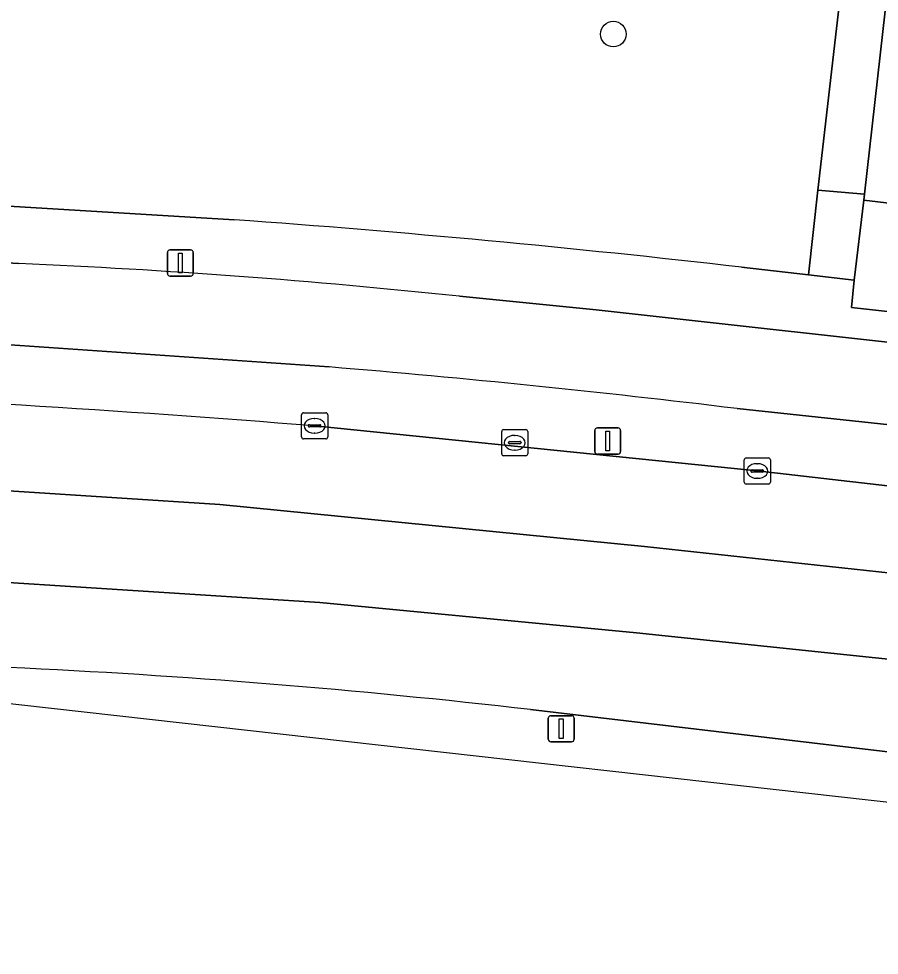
# Model space of a CAD drawing. Extents: x 161928 to 163071, y 386474 to 387428.
# Drawn here: x 162014.79 to 162047.75, y 386505.49 to 386541.33 of the extents above; entities that cross this region are included whole.
import ezdxf

# ---------------------------------------------------------------- set-up
doc = ezdxf.new("R2010")
doc.units = 0
for name, color, linetype in [('IMGEO_Berm_groen', 7, 'Continuous'), ('IMGEO_Boom', 7, 'Continuous'), ('IMGEO_Fietspad_gesloten', 7, 'Continuous'), ('IMGEO_Kolk', 7, 'Continuous'), ('IMGEO_Lichtmast', 7, 'Continuous'), ('IMGEO_Loofbos', 7, 'Continuous'), ('IMGEO_Rijbaan_regionaal_gesloten', 7, 'Continuous'), ('IMGEO_Rioolput', 7, 'Continuous'), ('IMGEO_Voetpad_open', 7, 'Continuous')]:
    doc.layers.add(name, color=color, linetype=linetype)

msp = doc.modelspace()

# ---------------------------------------------------------------- linework, layer by layer
at = {"layer": 'IMGEO_Berm_groen'}
for points in [[(162026.676, 386528.008), (162001.869, 386529.716)], [(162079.076, 386522.483), (162042.302, 386526.416)], [(162026.125, 386525.754), (162043.077, 386524.026), (162061.491, 386521.92), (162152.526, 386511.907), (162152.758, 386511.886), (162152.99, 386511.864)], [(162014.398, 386516.51), (162001.281, 386517.045), (162001.039, 386516.888), (162000.907, 386516.652), (162048.69, 386511.293), (162052.952, 386510.815)], [(162052.952, 386510.815), (162053.251, 386512.671), (162034.396, 386514.897)]]:
    msp.add_lwpolyline(points, dxfattribs=at)
for centre, radius, start, end in [((161992.498, 386115.055), 414.365, 83.0967, 85.26868), ((161975.153, 385878.929), 648.83, 85.494195, 87.48236), ((162000.337, 386217.409), 299.431, 83.46875, 87.30849)]:
    msp.add_arc(centre, radius, start, end, dxfattribs=at)
at = {"layer": 'IMGEO_Boom'}
msp.add_circle((162037.564, 386540.746), 0.489, dxfattribs=at)
at = {"layer": 'IMGEO_Fietspad_gesloten'}
for points in [[(162014.793, 386531.962), (162001.815, 386532.673), (161998.888, 386533.087), (161993.324, 386532.378), (161988.29, 386531.416)], [(162036.913, 386530.188), (162031.667, 386530.711)], [(162157.185, 386516.852), (162036.913, 386530.188)], [(161998.335, 386527.415), (161998.427, 386529.859), (162001.869, 386529.716), (162026.676, 386528.008)], [(162042.302, 386526.416), (162079.076, 386522.483), (162153.604, 386514.246), (162156.604, 386513.845)]]:
    msp.add_lwpolyline(points, dxfattribs=at)
for centre, radius, start, end in [((162003.617, 386266.787), 265.41, 83.93332, 87.58663), ((161992.498, 386115.055), 414.365, 83.0967, 85.26868)]:
    msp.add_arc(centre, radius, start, end, dxfattribs=at)
at = {"layer": 'IMGEO_Kolk'}
for p, q in [((162025.699, 386526.254), (162026.551, 386526.254)), ((162025.624, 386525.328), (162025.624, 386526.18)), ((162026.112, 386526.034), (162026.137, 386526.034)), ((162026.625, 386526.18), (162026.625, 386525.328)), ((162025.883, 386525.748), (162025.883, 386525.76)), ((162026.321, 386525.711), (162025.923, 386525.711)), ((162025.926, 386525.797), (162026.324, 386525.797)), ((162026.135, 386525.474), (162026.11, 386525.474)), ((162026.367, 386525.76), (162026.367, 386525.748)), ((162026.551, 386525.254), (162025.699, 386525.254)), ((162042.576, 386523.6), (162042.576, 386524.452)), ((162042.651, 386524.526), (162043.503, 386524.526)), ((162043.577, 386524.452), (162043.577, 386523.6)), ((162042.878, 386524.069), (162043.276, 386524.069)), ((162043.064, 386524.306), (162043.089, 386524.306)), ((162042.835, 386524.02), (162042.835, 386524.032)), ((162043.273, 386523.983), (162042.875, 386523.983)), ((162043.087, 386523.746), (162043.062, 386523.746)), ((162043.319, 386524.032), (162043.319, 386524.02)), ((162043.503, 386523.526), (162042.651, 386523.526))]:
    msp.add_line(p, q, dxfattribs=at)
for points in [[(162025.699, 386526.254), (162026.551, 386526.254)], [(162025.624, 386525.328), (162025.624, 386526.18)], [(162026.625, 386526.18), (162026.625, 386525.328)], [(162026.551, 386525.254), (162025.699, 386525.254)], [(162042.576, 386523.6), (162042.576, 386524.452)], [(162042.651, 386524.526), (162043.503, 386524.526)], [(162043.577, 386524.452), (162043.577, 386523.6)], [(162043.503, 386523.526), (162042.651, 386523.526)]]:
    msp.add_lwpolyline(points, dxfattribs=at)
for centre, radius, start, end in [((162025.701, 386526.178), 0.0765, 91.552, 178.448), ((162025.701, 386526.178), 0.0765, 91.552, 178.448), ((162026.549, 386526.178), 0.0765, 1.552, 88.448), ((162026.549, 386526.178), 0.0765, 1.552, 88.448), ((162025.923, 386525.757), 0.0403, 85.8775, 175.7526), ((162025.92, 386525.747), 0.0366, 178.938, 274.7102), ((162026.324, 386525.754), 0.043, 264.8664, 352.4533), ((162026.328, 386525.759), 0.0386, 1.7309, 96.639), ((162025.701, 386525.33), 0.0765, 181.552, 268.448), ((162025.701, 386525.33), 0.0765, 181.552, 268.448), ((162026.549, 386525.33), 0.0765, 271.552, 358.448), ((162026.549, 386525.33), 0.0765, 271.552, 358.448), ((162042.653, 386524.45), 0.0765, 91.552, 178.448), ((162042.653, 386524.45), 0.0765, 91.552, 178.448), ((162043.501, 386524.45), 0.0765, 1.552, 88.448), ((162043.501, 386524.45), 0.0765, 1.552, 88.448), ((162042.875, 386524.029), 0.0403, 85.8775, 175.7526), ((162043.28, 386524.031), 0.0386, 1.7309, 96.639), ((162042.872, 386524.019), 0.0366, 178.938, 274.7102), ((162043.276, 386524.026), 0.043, 264.8664, 352.4533), ((162042.653, 386523.602), 0.0765, 181.552, 268.448), ((162042.653, 386523.602), 0.0765, 181.552, 268.448), ((162043.501, 386523.602), 0.0765, 271.552, 358.448), ((162043.501, 386523.602), 0.0765, 271.552, 358.448)]:
    msp.add_arc(centre, radius, start, end, dxfattribs=at)
for centre, major_axis, ratio, start_param, end_param in [((162026.111, 386525.754), (-0.387, 0.002), 0.722429, 4.712389, 7.853982), ((162026.136, 386525.754), (-0.39, 0.002), 0.717154, 1.570796, 4.712389), ((162043.063, 386524.026), (-0.387, 0.002), 0.722429, 4.712389, 7.853982), ((162043.088, 386524.026), (-0.39, 0.002), 0.717154, 1.570796, 4.712389)]:
    msp.add_ellipse(centre, major_axis=major_axis, ratio=ratio, start_param=start_param, end_param=end_param, dxfattribs=at)
at = {"layer": 'IMGEO_Lichtmast'}
for p, q in [((162020.486, 386531.586), (162020.486, 386532.386)), ((162020.486, 386532.386), (162020.486, 386531.586)), ((162020.586, 386532.486), (162021.376, 386532.486)), ((162021.376, 386532.486), (162020.586, 386532.486)), ((162021.476, 386532.386), (162021.476, 386531.586)), ((162021.476, 386531.586), (162021.476, 386532.386)), ((162021.376, 386531.486), (162020.586, 386531.486)), ((162020.586, 386531.486), (162021.376, 386531.486)), ((162036.853, 386524.772), (162036.853, 386525.572)), ((162036.853, 386525.572), (162036.853, 386524.772)), ((162036.953, 386525.672), (162037.743, 386525.672)), ((162037.743, 386525.672), (162036.953, 386525.672)), ((162037.843, 386525.572), (162037.843, 386524.772)), ((162037.843, 386524.772), (162037.843, 386525.572)), ((162037.743, 386524.672), (162036.953, 386524.672)), ((162036.953, 386524.672), (162037.743, 386524.672)), ((162035.073, 386513.761), (162035.073, 386514.561)), ((162035.073, 386514.561), (162035.073, 386513.761)), ((162035.173, 386514.661), (162035.963, 386514.661)), ((162035.963, 386514.661), (162035.173, 386514.661)), ((162036.063, 386514.561), (162036.063, 386513.761)), ((162036.063, 386513.761), (162036.063, 386514.561)), ((162035.963, 386513.661), (162035.173, 386513.661)), ((162035.173, 386513.661), (162035.963, 386513.661))]:
    msp.add_line(p, q, dxfattribs=at)
for points in [[(162020.906, 386532.361), (162021.056, 386532.361), (162021.056, 386531.611), (162020.906, 386531.611), (162020.906, 386532.361)], [(162037.273, 386525.547), (162037.423, 386525.547), (162037.423, 386524.797), (162037.273, 386524.797), (162037.273, 386525.547)], [(162035.493, 386514.536), (162035.643, 386514.536), (162035.643, 386513.786), (162035.493, 386513.786), (162035.493, 386514.536)]]:
    msp.add_lwpolyline(points, dxfattribs=at)
for centre, start, end in [((162020.586, 386532.386), 90, 180), ((162020.586, 386532.386), 90, 180), ((162021.376, 386532.386), 0, 90), ((162021.376, 386532.386), 360, 90), ((162020.586, 386531.586), 180, 270), ((162020.586, 386531.586), 180, 270), ((162021.376, 386531.586), 270, 0), ((162021.376, 386531.586), 270, 0), ((162036.953, 386525.572), 90, 180), ((162036.953, 386525.572), 90, 180), ((162037.743, 386525.572), 0, 90), ((162037.743, 386525.572), 360, 90), ((162036.953, 386524.772), 180, 270), ((162036.953, 386524.772), 180, 270), ((162037.743, 386524.772), 270, 0), ((162037.743, 386524.772), 270, 0), ((162035.173, 386514.561), 90, 180), ((162035.173, 386514.561), 90, 180), ((162035.963, 386514.561), 0, 90), ((162035.963, 386514.561), 360, 90), ((162035.173, 386513.761), 180, 270), ((162035.173, 386513.761), 180, 270), ((162035.963, 386513.761), 270, 0), ((162035.963, 386513.761), 270, 0)]:
    msp.add_arc(centre, 0.1, start, end, dxfattribs=at)
at = {"layer": 'IMGEO_Loofbos'}
for points in [[(162042.473, 386531.827), (162045.036, 386531.529), (162045.394, 386534.769), (162046.821, 386547.154), (162046.627, 386547.175), (162046.685, 386547.692), (162027.625, 386549.83), (162000, 386552.925), (161993.087, 386553.7), (161995.406, 386540.879), (161996.035, 386537.769)], [(162003.25, 386534.836), (162023.039, 386533.644)]]:
    msp.add_lwpolyline(points, dxfattribs=at)
for points in [[(162115.926, 386539.556), (162063.45, 386545.328), (162061.518, 386545.541), (162048.575, 386546.964), (162047.179, 386534.614), (162047.152, 386534.39), (162114.756, 386526.354)], [(162047.152, 386534.39), (162046.787, 386531.326), (162046.68, 386530.287), (162114.44, 386522.784), (162114.756, 386526.354)]]:
    msp.add_lwpolyline(points, close=True, dxfattribs=at)
msp.add_arc((161989.254, 386067.454), 467.412, 83.46221, 85.85501, dxfattribs=at)
at = {"layer": 'IMGEO_Rijbaan_regionaal_gesloten'}
for points in [[(162003.654, 386527.133), (162001.736, 386527.214), (162001.589, 386523.919), (162004.776, 386523.778), (162014.602, 386523.252), (162022.494, 386522.741), (162038.754, 386521.132), (162083.623, 386516.285), (162119.238, 386512.367), (162151.596, 386508.791), (162152.463, 386508.68), (162152.758, 386511.886), (162152.526, 386511.907), (162061.491, 386521.92)], [(162061.491, 386521.92), (162043.077, 386524.026), (162026.125, 386525.754)], [(162001.589, 386523.919), (162001.427, 386520.316), (162004.59, 386520.182), (162014.387, 386519.76), (162026.326, 386518.989), (162038.455, 386517.833), (162050.655, 386516.555), (162062.872, 386515.2), (162071.067, 386514.311), (162093.342, 386511.895)], [(162096.191, 386511.675), (162151.812, 386505.543), (162152.17, 386505.493), (162152.463, 386508.68), (162151.596, 386508.791), (162119.238, 386512.367), (162083.623, 386516.285), (162038.754, 386521.132), (162022.494, 386522.741), (162014.602, 386523.252), (162004.776, 386523.778), (162001.589, 386523.919)], [(162093.342, 386511.895), (162071.067, 386514.311), (162062.872, 386515.2), (162050.655, 386516.555), (162038.455, 386517.833), (162026.326, 386518.989), (162014.387, 386519.76), (162004.59, 386520.182), (162001.427, 386520.316)], [(162034.396, 386514.897), (162053.251, 386512.671), (162069.181, 386511.153)]]:
    msp.add_lwpolyline(points, dxfattribs=at)
for centre, radius, start, end in [((161975.153, 385878.929), 648.83, 85.494195, 87.48236), ((162000.337, 386217.409), 299.431, 83.46875, 87.30849)]:
    msp.add_arc(centre, radius, start, end, dxfattribs=at)
at = {"layer": 'IMGEO_Rioolput'}
for p, q in [((162033.288, 386524.682), (162033.288, 386525.534)), ((162033.363, 386525.608), (162034.215, 386525.608)), ((162034.289, 386525.534), (162034.289, 386524.682)), ((162033.547, 386525.102), (162033.547, 386525.114)), ((162033.59, 386525.151), (162033.988, 386525.151)), ((162033.776, 386525.388), (162033.801, 386525.388)), ((162034.031, 386525.114), (162034.031, 386525.102)), ((162033.985, 386525.065), (162033.587, 386525.065)), ((162033.799, 386524.828), (162033.774, 386524.828)), ((162034.215, 386524.608), (162033.363, 386524.608))]:
    msp.add_line(p, q, dxfattribs=at)
for points in [[(162033.288, 386524.682), (162033.288, 386525.534)], [(162033.363, 386525.608), (162034.215, 386525.608)], [(162034.289, 386525.534), (162034.289, 386524.682)], [(162034.215, 386524.608), (162033.363, 386524.608)]]:
    msp.add_lwpolyline(points, dxfattribs=at)
for centre, radius, start, end in [((162033.365, 386525.532), 0.0765, 91.552, 178.448), ((162033.365, 386525.532), 0.0765, 91.552, 178.448), ((162034.213, 386525.532), 0.0765, 1.552, 88.448), ((162034.213, 386525.532), 0.0765, 1.552, 88.448), ((162033.587, 386525.111), 0.0403, 85.8775, 175.7526), ((162033.992, 386525.113), 0.0386, 1.7309, 96.639), ((162033.584, 386525.101), 0.0366, 178.938, 274.7102), ((162033.988, 386525.108), 0.043, 264.8664, 352.4533), ((162033.365, 386524.684), 0.0765, 181.552, 268.448), ((162033.365, 386524.684), 0.0765, 181.552, 268.448), ((162034.213, 386524.684), 0.0765, 271.552, 358.448), ((162034.213, 386524.684), 0.0765, 271.552, 358.448)]:
    msp.add_arc(centre, radius, start, end, dxfattribs=at)
for centre, major_axis, ratio, start_param, end_param in [((162033.775, 386525.108), (-0.387, 0.002), 0.722429, 4.712389, 7.853982), ((162033.8, 386525.108), (-0.39, 0.002), 0.717154, 1.570796, 4.712389)]:
    msp.add_ellipse(centre, major_axis=major_axis, ratio=ratio, start_param=start_param, end_param=end_param, dxfattribs=at)
at = {"layer": 'IMGEO_Voetpad_open'}
for points in [[(162050.572, 386581.627), (162049.942, 386576.512), (162046.685, 386547.692), (162046.627, 386547.175), (162046.821, 386547.154), (162045.394, 386534.769), (162047.179, 386534.614), (162048.575, 386546.964), (162061.518, 386545.541), (162061.793, 386547.878)], [(162023.039, 386533.644), (162003.25, 386534.836)], [(161998.888, 386533.087), (162001.815, 386532.673), (162014.793, 386531.962)], [(162046.68, 386530.287), (162046.787, 386531.326), (162045.036, 386531.529), (162042.473, 386531.827)], [(162031.667, 386530.711), (162036.913, 386530.188), (162157.185, 386516.852)], [(162160.678, 386517.581), (162157.027, 386518.069), (162156.37, 386518.142), (162154.118, 386518.391), (162131.815, 386520.86), (162131.758, 386520.425), (162129.076, 386520.706), (162129.162, 386521.154), (162114.44, 386522.784), (162046.68, 386530.287)]]:
    msp.add_lwpolyline(points, dxfattribs=at)
msp.add_lwpolyline([(162046.787, 386531.326), (162047.152, 386534.39), (162047.179, 386534.614), (162045.394, 386534.769), (162045.036, 386531.529)], close=True, dxfattribs=at)
for centre, radius, start, end in [((161989.254, 386067.454), 467.412, 83.46221, 85.85501), ((162003.617, 386266.787), 265.41, 83.93332, 87.58663)]:
    msp.add_arc(centre, radius, start, end, dxfattribs=at)

doc.saveas('drawing.dxf')
